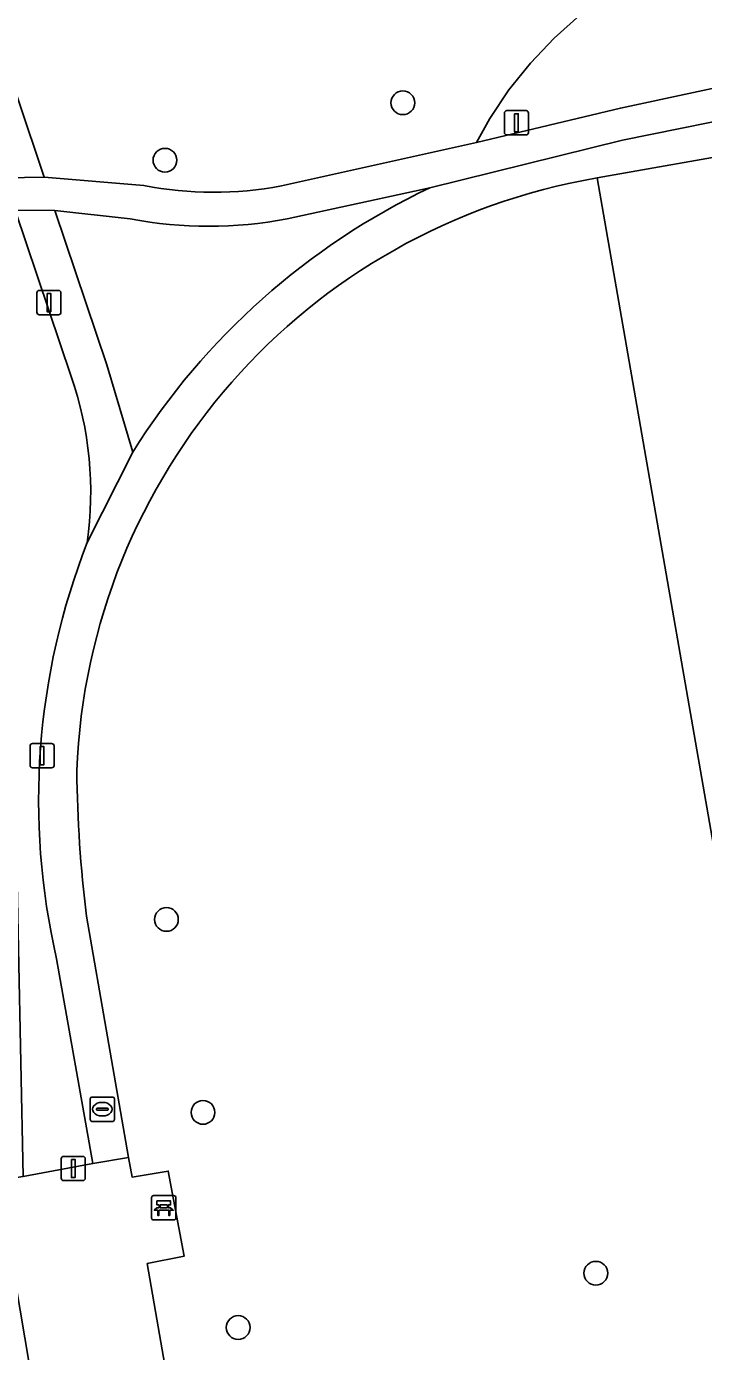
# Model space of a CAD drawing. Extents: x 162879 to 165540, y 384011 to 385181.
# Drawn here: x 164270.2 to 164298, y 384907.4 to 384961.9 of the extents above; entities that cross this region are included whole.
import ezdxf

# ---------------------------------------------------------------- set-up
doc = ezdxf.new("R2010")
doc.units = 0
for name, color, linetype in [('IMGEO_Bank', 7, 'Continuous'), ('IMGEO_Boom', 7, 'Continuous'), ('IMGEO_Groenvoorziening', 7, 'Continuous'), ('IMGEO_Lichtmast', 7, 'Continuous'), ('IMGEO_Loofbos', 7, 'Continuous'), ('IMGEO_Pand', 7, 'Continuous'), ('IMGEO_Rijbaan_lokaal_open', 7, 'Continuous'), ('IMGEO_Rioolput', 7, 'Continuous'), ('IMGEO_Voetpad_gesloten', 7, 'Continuous'), ('IMGEO_Voetpad_open', 7, 'Continuous')]:
    doc.layers.add(name, color=color, linetype=linetype)

msp = doc.modelspace()

# ---------------------------------------------------------------- linework, layer by layer
at = {"layer": 'IMGEO_Bank'}
for p, q in [((164275.301, 384912.9), (164275.301, 384913.741)), ((164275.301, 384913.741), (164275.301, 384912.9)), ((164275.376, 384913.825), (164276.217, 384913.825)), ((164276.217, 384913.825), (164275.376, 384913.825)), ((164275.61, 384913.331), (164275.61, 384913.437)), ((164275.654, 384913.437), (164275.654, 384913.331)), ((164275.942, 384913.443), (164275.66, 384913.443)), ((164275.948, 384913.331), (164275.948, 384913.437)), ((164275.992, 384913.437), (164275.992, 384913.331)), ((164276.301, 384913.75), (164276.301, 384912.909)), ((164276.301, 384912.909), (164276.301, 384913.75)), ((164276.226, 384912.825), (164275.385, 384912.825)), ((164275.385, 384912.825), (164276.226, 384912.825)), ((164275.998, 384913.223), (164275.605, 384913.223)), ((164275.66, 384913.325), (164275.942, 384913.325))]:
    msp.add_line(p, q, dxfattribs=at)
for points in [[(164275.604, 384913.443), (164275.518, 384913.443), (164275.518, 384913.604), (164276.081, 384913.604), (164276.081, 384913.443), (164275.998, 384913.443)], [(164275.548, 384913.223), (164275.406, 384913.223), (164275.518, 384913.325), (164275.604, 384913.325)], [(164275.598, 384913.216), (164275.598, 384913.009), (164275.555, 384913.009), (164275.555, 384913.216)], [(164275.998, 384913.325), (164276.081, 384913.325), (164276.193, 384913.223), (164276.054, 384913.223)], [(164276.048, 384913.216), (164276.048, 384913.009), (164276.004, 384913.009), (164276.004, 384913.216)]]:
    msp.add_lwpolyline(points, dxfattribs=at)
for centre, radius, start, end in [((164275.379, 384913.747), 0.0779, 92.4484, 184.2845), ((164275.379, 384913.747), 0.0779, 92.4484, 184.2845), ((164275.603, 384913.436), 0.00671, 2.8957, 87.1043), ((164275.66, 384913.436), 0.00671, 92.8957, 177.1043), ((164275.942, 384913.436), 0.00671, 2.8957, 87.1043), ((164275.999, 384913.436), 0.00671, 92.8957, 177.1043), ((164276.223, 384913.747), 0.0779, 2.4484, 94.2845), ((164276.223, 384913.747), 0.0779, 2.4484, 94.2845), ((164275.379, 384912.903), 0.0779, 182.4484, 274.2845), ((164275.379, 384912.903), 0.0779, 182.4484, 274.2845), ((164275.548, 384913.216), 0.00671, 2.8957, 87.1043), ((164275.605, 384913.216), 0.00671, 92.8957, 177.1043), ((164275.603, 384913.332), 0.00671, 272.8957, 357.1043), ((164275.66, 384913.332), 0.00671, 182.8957, 267.1043), ((164275.942, 384913.332), 0.00671, 272.8957, 357.1043), ((164275.999, 384913.332), 0.00671, 182.8957, 267.1043), ((164275.997, 384913.216), 0.00671, 2.8957, 87.1043), ((164276.054, 384913.216), 0.00671, 92.8957, 177.1043), ((164276.223, 384912.903), 0.0779, 272.4484, 4.2845), ((164276.223, 384912.903), 0.0779, 272.4484, 4.2845)]:
    msp.add_arc(centre, radius, start, end, dxfattribs=at)
at = {"layer": 'IMGEO_Boom'}
for centre in [(164285.631, 384958.764), (164275.85, 384956.4), (164275.909, 384925.18), (164277.413, 384917.246), (164293.564, 384910.631), (164278.861, 384908.398)]:
    msp.add_circle(centre, 0.489, dxfattribs=at)
at = {"layer": 'IMGEO_Groenvoorziening'}
for points in [[(164292.908, 384962.366), (164291.85, 384961.424), (164290.875, 384960.397), (164289.99, 384959.29), (164289.203, 384958.113), (164288.651, 384957.135), (164294.576, 384958.544), (164300.385, 384959.785)], [(164272.621, 384925.309), (164274.356, 384915.396), (164274.498, 384914.586), (164275.983, 384914.83), (164276.632, 384911.329), (164275.123, 384911.029), (164285.69, 384850.205), (164324.684, 384856.872), (164327.398, 384857.353), (164324.002, 384876.909), (164322.06, 384876.544), (164322.857, 384871.952), (164317.13, 384870.931), (164316.22, 384876.459), (164323.847, 384877.796), (164322.998, 384882.594), (164322.75, 384883.999), (164319.33, 384883.488), (164319.382, 384883.193), (164317.707, 384882.897), (164306.643, 384880.941), (164293.619, 384955.671)], [(164286.74, 384955.27), (164280.876, 384953.988)], [(164271.999, 384947.51), (164269.692, 384954.341), (164264.872, 384953.809), (164264.206, 384953.037), (164263.591, 384949.376), (164264.166, 384949.22)], [(164274.422, 384953.986), (164271.327, 384954.331), (164273.463, 384947.986), (164274.524, 384944.4)], [(164269.637, 384933.366), (164270.013, 384914.605), (164272.887, 384915.15), (164271.395, 384923.565)]]:
    msp.add_lwpolyline(points, dxfattribs=at)
for centre, radius, start, end in [((164297.951, 384930.29), 25.748, 99.6857, 177.785), ((164299.373, 384928.774), 29.353, 115.4904, 147.8361), ((164277.644, 384971.193), 17.506, 259.3952, 280.6403), ((164258.071, 384942.727), 14.726, 352.0229, 18.9544), ((164299.707, 384930.086), 29.053, 158.6091, 192.9714), ((164327.174, 384931.953), 54.956, 180.6961, 186.9435)]:
    msp.add_arc(centre, radius, start, end, dxfattribs=at)
at = {"layer": 'IMGEO_Lichtmast'}
for p, q in [((164289.805, 384957.539), (164289.805, 384958.339)), ((164289.805, 384958.339), (164289.805, 384957.539)), ((164289.905, 384958.439), (164290.695, 384958.439)), ((164290.695, 384958.439), (164289.905, 384958.439)), ((164290.795, 384958.339), (164290.795, 384957.539)), ((164290.795, 384957.539), (164290.795, 384958.339)), ((164290.695, 384957.439), (164289.905, 384957.439)), ((164289.905, 384957.439), (164290.695, 384957.439)), ((164270.583, 384950.146), (164270.583, 384950.946)), ((164270.583, 384950.946), (164270.583, 384950.146)), ((164270.683, 384951.046), (164271.473, 384951.046)), ((164271.473, 384951.046), (164270.683, 384951.046)), ((164271.573, 384950.946), (164271.573, 384950.146)), ((164271.573, 384950.146), (164271.573, 384950.946)), ((164271.473, 384950.046), (164270.683, 384950.046)), ((164270.683, 384950.046), (164271.473, 384950.046)), ((164270.401, 384932.414), (164271.191, 384932.414)), ((164271.191, 384932.414), (164270.401, 384932.414)), ((164270.301, 384931.514), (164270.301, 384932.314)), ((164270.301, 384932.314), (164270.301, 384931.514)), ((164271.291, 384932.314), (164271.291, 384931.514)), ((164271.291, 384931.514), (164271.291, 384932.314)), ((164271.191, 384931.414), (164270.401, 384931.414)), ((164270.401, 384931.414), (164271.191, 384931.414)), ((164271.584, 384914.538), (164271.584, 384915.338)), ((164271.584, 384915.338), (164271.584, 384914.538)), ((164271.684, 384915.438), (164272.474, 384915.438)), ((164272.474, 384915.438), (164271.684, 384915.438)), ((164272.574, 384915.338), (164272.574, 384914.538)), ((164272.574, 384914.538), (164272.574, 384915.338)), ((164272.474, 384914.438), (164271.684, 384914.438)), ((164271.684, 384914.438), (164272.474, 384914.438))]:
    msp.add_line(p, q, dxfattribs=at)
for points in [[(164290.225, 384958.314), (164290.375, 384958.314), (164290.375, 384957.564), (164290.225, 384957.564), (164290.225, 384958.314)], [(164271.003, 384950.921), (164271.153, 384950.921), (164271.153, 384950.171), (164271.003, 384950.171), (164271.003, 384950.921)], [(164270.721, 384932.289), (164270.871, 384932.289), (164270.871, 384931.539), (164270.721, 384931.539), (164270.721, 384932.289)], [(164272.004, 384915.313), (164272.154, 384915.313), (164272.154, 384914.563), (164272.004, 384914.563), (164272.004, 384915.313)]]:
    msp.add_lwpolyline(points, dxfattribs=at)
for centre, start, end in [((164289.905, 384958.339), 90, 180), ((164289.905, 384958.339), 90, 180), ((164290.695, 384958.339), 0, 90), ((164290.695, 384958.339), 360, 90), ((164289.905, 384957.539), 180, 270), ((164289.905, 384957.539), 180, 270), ((164290.695, 384957.539), 270, 0), ((164290.695, 384957.539), 270, 0), ((164270.683, 384950.946), 90, 180), ((164270.683, 384950.946), 90, 180), ((164271.473, 384950.946), 0, 90), ((164271.473, 384950.946), 360, 90), ((164270.683, 384950.146), 180, 270), ((164270.683, 384950.146), 180, 270), ((164271.473, 384950.146), 270, 0), ((164271.473, 384950.146), 270, 0), ((164270.401, 384932.314), 90, 180), ((164270.401, 384932.314), 90, 180), ((164271.191, 384932.314), 0, 90), ((164271.191, 384932.314), 360, 90), ((164270.401, 384931.514), 180, 270), ((164270.401, 384931.514), 180, 270), ((164271.191, 384931.514), 270, 0), ((164271.191, 384931.514), 270, 0), ((164271.684, 384915.338), 90, 180), ((164271.684, 384915.338), 90, 180), ((164272.474, 384915.338), 0, 90), ((164272.474, 384915.338), 360, 90), ((164271.684, 384914.538), 180, 270), ((164271.684, 384914.538), 180, 270), ((164272.474, 384914.538), 270, 0), ((164272.474, 384914.538), 270, 0)]:
    msp.add_arc(centre, 0.1, start, end, dxfattribs=at)
at = {"layer": 'IMGEO_Loofbos'}
for points in [[(164402.062, 385021.895), (164371.015, 385011.241), (164352.149, 385003.239), (164342.378, 385000), (164299.342, 384985.734), (164291.808, 384981.989), (164292.389, 384980.423), (164286.658, 384978.193), (164283.023, 384976.779), (164278.834, 384975.149), (164265.945, 384970.391), (164268.752, 384962.051), (164270.889, 384955.7), (164274.981, 384955.358)], [(164280.634, 384955.347), (164288.651, 384957.135), (164289.203, 384958.113), (164289.99, 384959.29), (164290.875, 384960.397), (164291.85, 384961.424), (164292.908, 384962.366)]]:
    msp.add_lwpolyline(points, dxfattribs=at)
msp.add_arc((164277.836, 384969.93), 14.849, 258.9151, 280.862, dxfattribs=at)
at = {"layer": 'IMGEO_Pand'}
msp.add_lwpolyline([(164306.643, 384880.941), (164317.707, 384882.897), (164317.656, 384883.192), (164308.056, 384938.285), (164307.148, 384943.496), (164308.606, 384943.75), (164307.708, 384948.902), (164307.924, 384948.939), (164306.358, 384957.923), (164293.619, 384955.671)], close=True, dxfattribs=at)
at = {"layer": 'IMGEO_Rijbaan_lokaal_open'}
msp.add_lwpolyline([(164265.828, 384902.611), (164266.013, 384901.996), (164270.942, 384902.839), (164270.84, 384903.507), (164269.532, 384911.3)], dxfattribs=at)
at = {"layer": 'IMGEO_Rioolput'}
for p, q in [((164272.773, 384916.951), (164272.773, 384917.803)), ((164272.848, 384917.877), (164273.7, 384917.877)), ((164273.774, 384917.803), (164273.774, 384916.951)), ((164273.032, 384917.371), (164273.032, 384917.383)), ((164273.47, 384917.334), (164273.072, 384917.334)), ((164273.075, 384917.42), (164273.473, 384917.42)), ((164273.261, 384917.657), (164273.286, 384917.657)), ((164273.516, 384917.383), (164273.516, 384917.371)), ((164273.7, 384916.877), (164272.848, 384916.877)), ((164273.284, 384917.097), (164273.259, 384917.097))]:
    msp.add_line(p, q, dxfattribs=at)
for points in [[(164272.773, 384916.951), (164272.773, 384917.803)], [(164272.848, 384917.877), (164273.7, 384917.877)], [(164273.774, 384917.803), (164273.774, 384916.951)], [(164273.7, 384916.877), (164272.848, 384916.877)]]:
    msp.add_lwpolyline(points, dxfattribs=at)
for centre, radius, start, end in [((164272.85, 384917.801), 0.0765, 91.552, 178.448), ((164272.85, 384917.801), 0.0765, 91.552, 178.448), ((164273.698, 384917.801), 0.0765, 1.552, 88.448), ((164273.698, 384917.801), 0.0765, 1.552, 88.448), ((164273.072, 384917.38), 0.0403, 85.8775, 175.7526), ((164273.069, 384917.37), 0.0366, 178.938, 274.7102), ((164273.473, 384917.377), 0.043, 264.8664, 352.4533), ((164273.477, 384917.382), 0.0386, 1.7309, 96.639), ((164272.85, 384916.953), 0.0765, 181.552, 268.448), ((164272.85, 384916.953), 0.0765, 181.552, 268.448), ((164273.698, 384916.953), 0.0765, 271.552, 358.448), ((164273.698, 384916.953), 0.0765, 271.552, 358.448)]:
    msp.add_arc(centre, radius, start, end, dxfattribs=at)
for centre, major_axis, ratio, start_param, end_param in [((164273.26, 384917.377), (-0.387, 0.002), 0.722429, 4.712389, 7.853982), ((164273.285, 384917.377), (-0.39, 0.002), 0.717154, 1.570796, 4.712389)]:
    msp.add_ellipse(centre, major_axis=major_axis, ratio=ratio, start_param=start_param, end_param=end_param, dxfattribs=at)
at = {"layer": 'IMGEO_Voetpad_gesloten'}
for points in [[(164300.385, 384959.785), (164294.576, 384958.544), (164288.651, 384957.135), (164280.634, 384955.347)], [(164280.876, 384953.988), (164286.74, 384955.27), (164294.661, 384957.221), (164300.615, 384958.433)], [(164274.981, 384955.358), (164270.889, 384955.7), (164269.265, 384955.675)], [(164249.057, 384950.668), (164249.217, 384950.698), (164249.378, 384950.725), (164258.894, 384952.579), (164261.454, 384953.118), (164264.872, 384953.809), (164269.692, 384954.341), (164271.327, 384954.331), (164274.422, 384953.986)]]:
    msp.add_lwpolyline(points, dxfattribs=at)
for centre, radius, start, end in [((164277.836, 384969.93), 14.849, 258.9151, 280.862), ((164277.644, 384971.193), 17.506, 259.3952, 280.6403)]:
    msp.add_arc(centre, radius, start, end, dxfattribs=at)
at = {"layer": 'IMGEO_Voetpad_open'}
for points in [[(164286.658, 384978.193), (164292.389, 384980.423), (164291.808, 384981.989), (164277.992, 384976.414), (164263.594, 384972.416), (164264.802, 384968.97), (164264.861, 384968.801), (164267.342, 384961.407), (164269.265, 384955.675), (164270.889, 384955.7), (164268.752, 384962.051), (164265.945, 384970.391), (164278.834, 384975.149), (164283.023, 384976.779)], [(164275.123, 384911.029), (164276.632, 384911.329), (164275.983, 384914.83), (164274.498, 384914.586), (164274.356, 384915.396), (164272.887, 384915.15), (164270.013, 384914.605), (164269.47, 384914.52), (164266.921, 384913.443), (164269.532, 384911.3), (164270.84, 384903.507), (164274.341, 384904.109), (164283.998, 384848.6), (164285.91, 384848.941), (164285.69, 384850.205)]]:
    msp.add_lwpolyline(points, close=True, dxfattribs=at)
for points in [[(164293.619, 384955.671), (164306.358, 384957.923), (164311.235, 384958.826), (164311.177, 384959.12), (164310.67, 384961.879)], [(164300.615, 384958.433), (164294.661, 384957.221), (164286.74, 384955.27)], [(164271.327, 384954.331), (164269.692, 384954.341), (164271.999, 384947.51)], [(164272.655, 384940.683), (164274.524, 384944.4), (164273.463, 384947.986), (164271.327, 384954.331)], [(164274.524, 384944.4), (164272.655, 384940.683)], [(164271.395, 384923.565), (164272.887, 384915.15), (164274.356, 384915.396), (164272.621, 384925.309)]]:
    msp.add_lwpolyline(points, dxfattribs=at)
for centre, radius, start, end in [((164297.951, 384930.29), 25.748, 99.6857, 177.785), ((164299.373, 384928.774), 29.353, 115.4904, 147.8361), ((164258.071, 384942.727), 14.726, 352.0229, 18.9544), ((164299.707, 384930.086), 29.053, 158.6091, 192.9714), ((164327.174, 384931.953), 54.956, 180.6961, 186.9435)]:
    msp.add_arc(centre, radius, start, end, dxfattribs=at)

doc.saveas('drawing.dxf')
